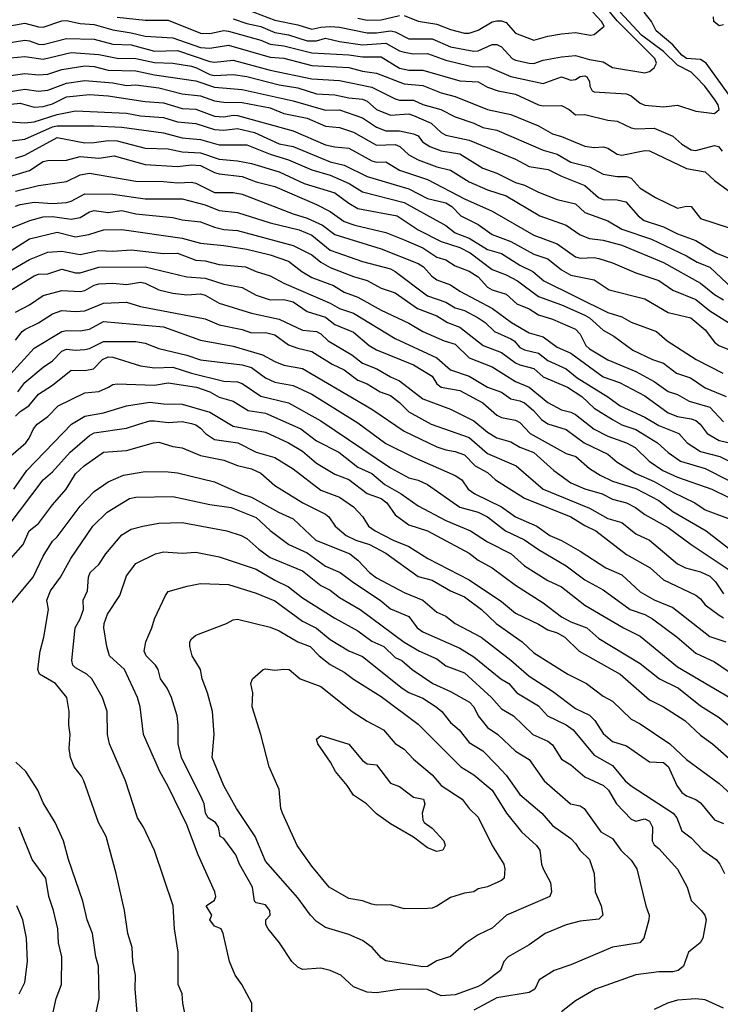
# Model space of a CAD drawing. Header units: metres. Extents: x -46681 to -43747, y -240911 to -237677.
# Tile 873 of 1056: x -44396 to -44320, y -238826 to -238720. Entities that reach past the tile are written whole.
import ezdxf

# ---------------------------------------------------------------- set-up
doc = ezdxf.new("R2010")
doc.units = ezdxf.units.M
doc.layers.add('CONTOUR_INDEX', color=1, linetype='Continuous')
doc.layers.add('CONTOUR_INTER', color=3, linetype='Continuous')

msp = doc.modelspace()

# ---------------------------------------------------------------- linework, layer by layer
at = {"layer": 'CONTOUR_INDEX'}
for points, elevation in [([(-44318.6, -238728.52), (-44321.5, -238724.52), (-44322.1, -238724.14), (-44323.6, -238724.04), (-44324.1, -238723.68), (-44325.1, -238722.55), (-44326.89, -238721.02), (-44327.38, -238720.02), (-44328.18, -238719.02)], 105), ([(-44385.1, -238719.58), (-44382.1, -238719.9), (-44379.6, -238719.88), (-44376.1, -238721.3), (-44375.1, -238721.31), (-44373.6, -238721.01), (-44373.1, -238721.07), (-44369.6, -238722.04), (-44368.6, -238722.48), (-44367.1, -238722.66), (-44364.1, -238723.42), (-44360.1, -238723.62), (-44358.6, -238723.84), (-44356.6, -238723.86), (-44354.6, -238725.07), (-44353.6, -238725.29), (-44352.1, -238725.29), (-44348.1, -238726.42), (-44346.1, -238726.56), (-44345.1, -238727.12), (-44343.96, -238727.52), (-44342.1, -238727.87), (-44339.6, -238729.02), (-44339.1, -238729.14), (-44337.1, -238729.11), (-44336.29, -238729.52), (-44335.6, -238730.12), (-44334.6, -238730.08), (-44332.1, -238730.69), (-44331.1, -238730.79), (-44329.6, -238731.51), (-44329.1, -238731.63), (-44327.1, -238731.56), (-44325.1, -238732.42), (-44324.1, -238733.28), (-44323.1, -238733.88), (-44322.6, -238733.96), (-44320.6, -238733.43), (-44320.17, -238733.52), (-44319.76, -238734.02)], 105), ([(-44397.1, -238727.67), (-44395.1, -238727.33), (-44393.6, -238727.55), (-44392.6, -238727.46), (-44390.6, -238726.69), (-44388.6, -238726.4), (-44385.6, -238726.67), (-44384.1, -238726.93), (-44383.1, -238726.87), (-44380.6, -238727.18), (-44378.1, -238727.84), (-44376.1, -238728.05), (-44374.6, -238728.58), (-44373.6, -238728.75), (-44371.6, -238728.78), (-44368.6, -238729.36), (-44367.1, -238729.98), (-44364.6, -238730.46), (-44362.6, -238731.35), (-44361.1, -238731.48), (-44359.6, -238731.98), (-44357.1, -238733.38), (-44355.1, -238733.3), (-44354.59, -238733.52), (-44353.6, -238734.42), (-44352.6, -238734.98), (-44350.6, -238735.72), (-44349.1, -238736.1), (-44347.1, -238737.35), (-44345.1, -238738.2), (-44343.1, -238738.86), (-44339.46, -238741.02), (-44336.62, -238742.02), (-44335.1, -238743.08), (-44334.1, -238743.45), (-44332.6, -238743.63), (-44330.6, -238744.17), (-44326.1, -238746.05), (-44322.1, -238748.27), (-44320.6, -238749.51), (-44319.6, -238750.07)], 110), ([(-44397.1, -238736.89), (-44394.6, -238736.12), (-44393.1, -238735.15), (-44392.6, -238735.04), (-44390.6, -238735.02), (-44389.1, -238734.62), (-44387.1, -238734.78), (-44385.45, -238734.52), (-44382.1, -238735.48), (-44378.6, -238735.7), (-44377.1, -238735.5), (-44376.1, -238735.57), (-44374.6, -238736.33), (-44374.1, -238736.47), (-44371.6, -238736.75), (-44370.1, -238737.33), (-44368.1, -238737.85), (-44363.6, -238739.8), (-44362.1, -238740.54), (-44360.6, -238741.62), (-44359.44, -238742.02), (-44356.1, -238742.8), (-44354.1, -238743.62), (-44352.1, -238744.47), (-44350.6, -238745.48), (-44349.6, -238745.76), (-44348.6, -238746.41), (-44347.1, -238746.99), (-44346.1, -238747.6), (-44345.1, -238748.7), (-44344.6, -238749.02), (-44343.1, -238749.46), (-44341.93, -238750.52), (-44340.6, -238751.05), (-44339.6, -238751.72), (-44338.1, -238752.19), (-44335.6, -238753.26), (-44335.1, -238753.78), (-44334.47, -238755.02), (-44334.1, -238755.37), (-44332.1, -238756.56), (-44329.1, -238757.84), (-44327.1, -238758.89), (-44325.6, -238759.97), (-44324.6, -238760.32), (-44323.34, -238761.02), (-44321.1, -238761.67), (-44319.6, -238763.25)], 115), ([(-44397.6, -238747.48), (-44394.6, -238745.73), (-44392.6, -238744.95), (-44391.1, -238744.82), (-44389.1, -238745.18), (-44387.1, -238744.76), (-44385.6, -238744.82), (-44383.6, -238744.68), (-44380.1, -238745.07), (-44378.6, -238745.06), (-44376.6, -238745.79), (-44375.6, -238745.86), (-44374.1, -238746.26), (-44371.27, -238746.52), (-44370.1, -238747.03), (-44368.6, -238747.48), (-44367.1, -238748.28), (-44362.1, -238750.45), (-44361.1, -238751.01), (-44359.6, -238751.52), (-44355.1, -238754.25), (-44350.6, -238756.34), (-44349.1, -238757.66), (-44347.1, -238758.34), (-44345.1, -238759.51), (-44343.6, -238760.07), (-44342.6, -238760.76), (-44341.6, -238760.98), (-44341.1, -238761.21), (-44340.13, -238762.02), (-44339.28, -238763.02), (-44338.6, -238763.49), (-44336.6, -238764.07), (-44334.65, -238765.52), (-44332.1, -238766.74), (-44331.1, -238767.61), (-44329.1, -238768.83), (-44327.1, -238769.69), (-44325.1, -238770.87), (-44322.72, -238772.02), (-44321.6, -238772.77), (-44318.6, -238773.89)], 120), ([(-44395.83, -238760.02), (-44395.08, -238759.02), (-44393.1, -238757.35), (-44392.1, -238756.67), (-44391.1, -238755.63), (-44390.6, -238755.42), (-44389.6, -238755.52), (-44388.6, -238755.46), (-44388.1, -238755.35), (-44386.6, -238754.59), (-44383.1, -238754.59), (-44382.1, -238754.77), (-44380.6, -238755.33), (-44377.6, -238756.05), (-44376.1, -238756.55), (-44371.6, -238757.1), (-44370.6, -238757.4), (-44369.1, -238758.49), (-44368.1, -238758.98), (-44366.1, -238759.35), (-44364.1, -238760.28), (-44359.1, -238763.38), (-44356.1, -238765.61), (-44353.1, -238767.09), (-44348.6, -238769.06), (-44347.89, -238769.52), (-44347.21, -238770.52), (-44346.49, -238771.02), (-44343.6, -238772.42), (-44342.1, -238773.53), (-44339.78, -238774.52), (-44338.36, -238775.52), (-44337.1, -238776.08), (-44335.1, -238777.23), (-44332.33, -238779.02), (-44330.6, -238779.78), (-44328.6, -238781.6), (-44327.1, -238782.48), (-44325.1, -238783.31), (-44321.1, -238786.44), (-44319.35, -238787.02)], 125), ([(-44396.6, -238778.03), (-44395.27, -238776.52), (-44394.63, -238775.02), (-44393.6, -238774.24), (-44392.1, -238772.21), (-44390.64, -238770.52), (-44389.6, -238768.87), (-44388.67, -238768.02), (-44386.6, -238766.55), (-44384.1, -238766.35), (-44381.19, -238765.52)], 130), ([(-44381.19, -238765.52), (-44380.6, -238765.47), (-44379.1, -238765.94), (-44378.1, -238766.05), (-44376.1, -238766.91), (-44373.6, -238767.38), (-44372.1, -238767.97), (-44370.6, -238768.34), (-44369.6, -238768.8), (-44368.1, -238770.12), (-44365.06, -238772.02), (-44362.6, -238773.24), (-44362.26, -238773.52), (-44361.57, -238774.52), (-44360.37, -238775.52), (-44359.34, -238776.02), (-44357.85, -238776.52), (-44356.1, -238777.43), (-44352.6, -238779.97), (-44351.1, -238780.37), (-44349.1, -238781.51), (-44347.6, -238782.14), (-44345.75, -238783.52), (-44344.17, -238785.02), (-44341.37, -238787.02), (-44340.1, -238788.21), (-44336.44, -238790.52), (-44334.4, -238791.52), (-44332.6, -238792.88), (-44331.6, -238793.42), (-44329.6, -238795.38), (-44328.6, -238795.87), (-44325.4, -238798.02), (-44323.6, -238799.71), (-44320.1, -238802.32), (-44317.1, -238805.06)], 130), ([(-44377.57, -238781.02), (-44376.1, -238780.72), (-44373.1, -238780.83), (-44370.1, -238781.75), (-44368.1, -238782.59), (-44365.1, -238784.8), (-44363.6, -238785.55), (-44362.1, -238786.75), (-44360.1, -238787.98), (-44358.6, -238788.6), (-44354.32, -238792.02), (-44353.6, -238792.48), (-44352.1, -238793.11), (-44350.66, -238794.02), (-44350.04, -238794.52), (-44349.1, -238795.73), (-44348.16, -238796.52), (-44347.1, -238797.88), (-44345.6, -238798.78), (-44344.1, -238800.32), (-44343.1, -238801.42), (-44341.6, -238803.49), (-44339.24, -238805.52), (-44338.1, -238806.86), (-44336.1, -238808.25), (-44335.6, -238808.78), (-44335.14, -238809.52), (-44334.08, -238810.52), (-44333.58, -238812.02), (-44333.47, -238814.02), (-44332.83, -238815.52), (-44332.65, -238816.52), (-44333.1, -238816.97), (-44335.1, -238817.18), (-44336.6, -238817.56), (-44338.89, -238818.52), (-44340.6, -238819.74), (-44342.86, -238821.02), (-44343.34, -238821.52), (-44343.7, -238822.52), (-44345.6, -238823.96), (-44346.1, -238824.24), (-44348.6, -238825.12), (-44350.1, -238825.24), (-44351.6, -238824.57), (-44352.1, -238824.51), (-44354.6, -238824.56), (-44357.1, -238824.9), (-44358.1, -238824.85), (-44359.6, -238824.27), (-44360.95, -238823.02), (-44362.1, -238822.49), (-44363.1, -238822.27), (-44365.1, -238822.4), (-44365.6, -238822.13), (-44366.23, -238821.52), (-44367.59, -238819.52), (-44368.79, -238818.02), (-44369.06, -238817.52), (-44369.04, -238817.02), (-44368.57, -238816.52), (-44368.63, -238816.02), (-44369.1, -238815.41), (-44370.1, -238815.19), (-44370.27, -238815.02), (-44370.49, -238813.52), (-44371.89, -238811.02), (-44372.3, -238810.02), (-44373.6, -238808.24), (-44373.99, -238808.02), (-44374.18, -238807.02), (-44374.48, -238806.52), (-44375.3, -238806.02), (-44375.57, -238805.52), (-44375.72, -238804.52), (-44375.93, -238804.02), (-44378.17, -238799.52), (-44378.52, -238798.02), (-44378.51, -238796.02), (-44378.64, -238795.02), (-44379.24, -238793.02), (-44379.72, -238792.02), (-44380.42, -238791.02), (-44380.69, -238790.02), (-44380.99, -238789.52), (-44382, -238788.52), (-44382.2, -238788.02), (-44382.02, -238787.02), (-44381.38, -238785.52), (-44381.1, -238784.52), (-44379.91, -238782.02), (-44379.6, -238781.59), (-44377.57, -238781.02)], 135), ([(-44396.22, -238832.02), (-44392.57, -238828.02), (-44392.02, -238827.02), (-44391.69, -238825.52), (-44391.13, -238824.02), (-44391.08, -238821.02), (-44391.47, -238819.52), (-44391.52, -238818.02), (-44391.99, -238816.02), (-44392.49, -238814.52), (-44392.81, -238812.52), (-44394.31, -238810.52), (-44395.69, -238807.02)], 130)]:
    msp.add_lwpolyline(points, dxfattribs=dict(at, elevation=elevation))
at = {"layer": 'CONTOUR_INTER'}
for points, elevation in [([(-44372.6, -238719.74), (-44371.1, -238720.25), (-44369.6, -238720.57), (-44368.1, -238721.23), (-44366.6, -238721.48), (-44364.6, -238722.13), (-44363.6, -238722.12), (-44362.6, -238721.82), (-44361.1, -238722.19), (-44358.6, -238722.56), (-44356.1, -238722.37), (-44354.6, -238723.19), (-44354.1, -238723.33), (-44353.1, -238723.52), (-44351.6, -238723.47), (-44349.6, -238724.19), (-44347.1, -238724.82), (-44346.6, -238724.92), (-44345.1, -238724.9), (-44342.6, -238725.96), (-44339.1, -238726.71), (-44337.1, -238726.02), (-44336.1, -238726.37), (-44335.6, -238726.3), (-44335.1, -238725.98), (-44334.6, -238725.89), (-44334.38, -238726.02), (-44334.1, -238726.5), (-44334.05, -238727.02), (-44333.8, -238727.52), (-44333.6, -238727.63), (-44330.1, -238727.84), (-44329.6, -238728.06), (-44328.6, -238728.86), (-44328.1, -238729.05), (-44326.1, -238729.24), (-44324.6, -238729.07), (-44322.6, -238729.73), (-44320.6, -238729.98), (-44320.08, -238729.52), (-44320.2, -238729.02), (-44320.52, -238728.52), (-44321.63, -238727.02), (-44322.6, -238726), (-44323.1, -238725.5), (-44324.6, -238724.73), (-44326.1, -238723.27), (-44328.49, -238721.52), (-44330.77, -238719.02)], 104), ([(-44371.1, -238718.74), (-44368.1, -238719.9), (-44365.6, -238720.38), (-44364.1, -238720.86), (-44363.1, -238720.63), (-44362.1, -238720.58), (-44361.1, -238720.65), (-44358.1, -238721.25), (-44357.1, -238721.25), (-44355.6, -238721.04), (-44355.1, -238721.16), (-44353.6, -238721.91), (-44351.1, -238721.91), (-44349.1, -238722.75), (-44346.6, -238723.24), (-44346.1, -238723.21), (-44344.6, -238722.51), (-44344.1, -238722.52), (-44343.6, -238722.77), (-44342.44, -238724.02), (-44342.1, -238724.21), (-44340.6, -238724.53), (-44340.1, -238724.55), (-44339.1, -238724.21), (-44337.1, -238723.83), (-44335.6, -238723.71), (-44334.1, -238724.14), (-44332.6, -238724.39), (-44331.6, -238724.99), (-44328.1, -238725.59), (-44327.6, -238725.43), (-44327.1, -238725.04), (-44326.84, -238724.52), (-44327.03, -238724.02), (-44331.1, -238719.95), (-44332.29, -238718.52)], 103), ([(-44354.1, -238719.4), (-44352.6, -238719.98), (-44350.6, -238720.32), (-44349.1, -238720.89), (-44347.6, -238721.29), (-44347.1, -238721.28), (-44346.1, -238720.95), (-44344.6, -238720.07), (-44344.1, -238719.95), (-44343.6, -238719.95), (-44343.1, -238720.13), (-44342.1, -238721.3), (-44340.1, -238722.04), (-44338.6, -238721.61), (-44337.1, -238721.35), (-44335.6, -238721.23), (-44333.97, -238721.52), (-44333.6, -238721.42), (-44332.52, -238720.52), (-44332.78, -238720.02), (-44333.72, -238719.02)], 102), ([(-44397.1, -238720.58), (-44395.1, -238720.21), (-44393.6, -238720.62), (-44393.1, -238720.64), (-44391.1, -238719.96), (-44390.6, -238719.92), (-44389.1, -238720.24), (-44387.6, -238720.37), (-44385.6, -238720.94), (-44383.6, -238721.24), (-44382.1, -238721.63), (-44379.1, -238721.81), (-44376.1, -238722.83), (-44375.1, -238722.92), (-44373.1, -238722.59), (-44368.6, -238723.87), (-44367.1, -238724), (-44364.1, -238724.79), (-44360.1, -238725), (-44358.6, -238725.41), (-44357.1, -238725.62), (-44354.1, -238726.77), (-44352.1, -238726.95), (-44350.1, -238727.72), (-44348.6, -238728.13), (-44345.1, -238729.54), (-44342.6, -238730.06), (-44339.6, -238731.31), (-44338.1, -238732.16), (-44337.1, -238732.45), (-44334.6, -238733.49), (-44333.6, -238733.65), (-44332.6, -238733.58), (-44332.1, -238733.69), (-44331.1, -238734.35), (-44330.6, -238734.46), (-44328.1, -238733.97), (-44327.6, -238733.99), (-44323.6, -238735.89), (-44321.6, -238736.26), (-44320.6, -238737.2), (-44319.1, -238738.29)], 106), ([(-44359.1, -238719.66), (-44358.1, -238719.89), (-44356.6, -238719.84), (-44354.6, -238719.4)], 102), ([(-44319.6, -238720.4), (-44320.1, -238720.48), (-44320.66, -238720.02), (-44320.7, -238719.52)], 106), ([(-44397.1, -238722.36), (-44395.1, -238722.06), (-44394.6, -238722.1), (-44393.6, -238722.49), (-44393.1, -238722.51), (-44390.6, -238721.88), (-44387.6, -238721.93), (-44385.6, -238722.48), (-44383.6, -238722.56), (-44381.1, -238723.22), (-44378.6, -238723.16), (-44375.1, -238724.35), (-44374.6, -238724.42), (-44372.6, -238724.22), (-44368.6, -238725.3), (-44364.1, -238726.21), (-44361.1, -238726.41), (-44357.6, -238727.11), (-44355.1, -238728.38), (-44354.6, -238728.52), (-44353.1, -238728.54), (-44352.1, -238729), (-44350.16, -238729.52), (-44348.6, -238730.34), (-44346.6, -238731.02), (-44345.6, -238731.49), (-44344.1, -238731.76), (-44339.1, -238733.92), (-44337.6, -238734.36), (-44336.1, -238735.21), (-44334.1, -238735.73), (-44332.6, -238736.52), (-44331.1, -238736.76), (-44330.1, -238736.78), (-44329.6, -238736.95), (-44328.6, -238738.01), (-44326.96, -238739.02), (-44324.6, -238740.18), (-44323.6, -238739.97), (-44323.1, -238740.02), (-44322.1, -238741.32), (-44319.1, -238742.29)], 107), ([(-44396.6, -238723.96), (-44395.1, -238723.8), (-44393.1, -238724.1), (-44390.1, -238723.36), (-44387.1, -238723.58), (-44385.1, -238724), (-44383.1, -238724.02), (-44381.1, -238724.47), (-44379.1, -238724.54), (-44377.1, -238724.87), (-44376.56, -238725.02), (-44375.1, -238725.77), (-44374.6, -238725.86), (-44372.6, -238725.77), (-44371.1, -238725.96), (-44367.6, -238726.88), (-44365.6, -238727.19), (-44363.6, -238727.85), (-44361.6, -238727.95), (-44360.1, -238728.27), (-44358.6, -238728.4), (-44358.1, -238728.64), (-44357.1, -238729.53), (-44355.6, -238730.15), (-44353.6, -238729.99), (-44353.1, -238730.17), (-44351.19, -238731.02), (-44350.13, -238732.02), (-44349.6, -238732.29), (-44347.1, -238732.83), (-44342.1, -238734.89), (-44340.6, -238735.67), (-44338.55, -238736.02), (-44337.1, -238736.74), (-44334.6, -238737.73), (-44333.11, -238739.02), (-44332.6, -238739.24), (-44331.1, -238739.29), (-44330.17, -238739.52), (-44328.82, -238741.02), (-44328.17, -238741.52), (-44326.1, -238742.2), (-44324.6, -238742.96), (-44322.6, -238743.67), (-44320.44, -238745.02), (-44319.1, -238745.55)], 108), ([(-44397.1, -238725.95), (-44395.1, -238725.66), (-44393.6, -238725.78), (-44392.6, -238725.7), (-44391.1, -238725.2), (-44388.6, -238724.81), (-44387.6, -238724.89), (-44386.1, -238725.27), (-44383.1, -238725.35), (-44381.1, -238725.79), (-44376.6, -238726.42), (-44374.6, -238727.12), (-44371.6, -238727.38), (-44366.1, -238728.61), (-44362.6, -238729.62), (-44361.1, -238729.57), (-44358.6, -238730.43), (-44357.1, -238731.44), (-44356.1, -238731.84), (-44354.6, -238731.82), (-44353.1, -238732.17), (-44352.6, -238732.38), (-44352.13, -238733.02), (-44351.35, -238733.52), (-44350.1, -238734.01), (-44348.1, -238734.31), (-44345.6, -238735.85), (-44344.1, -238736.39), (-44342.1, -238737.4), (-44341.1, -238737.69), (-44339.6, -238738.47), (-44337.6, -238739.25), (-44335.6, -238739.71), (-44334.6, -238740.64), (-44332.1, -238741.56), (-44330.6, -238742.46), (-44327.38, -238743.52), (-44323.6, -238745.33), (-44322.45, -238746.02), (-44321.1, -238746.54), (-44318.6, -238748.9)], 109), ([(-44396.6, -238728.96), (-44395.6, -238728.85), (-44394.1, -238729.27), (-44393.1, -238729.22), (-44392.1, -238728.92), (-44390.6, -238728.15), (-44388.1, -238727.9), (-44386.1, -238728.06), (-44382.1, -238728.68), (-44380.1, -238728.82), (-44378.1, -238729.44), (-44376.6, -238729.51), (-44374.6, -238730.25), (-44373.6, -238730.31), (-44372.6, -238730.14), (-44372.1, -238730.18), (-44366.1, -238731.84), (-44362.6, -238733.36), (-44361.6, -238733.58), (-44360.1, -238733.7), (-44357.6, -238735.09), (-44357.1, -238735.21), (-44356.1, -238735.2), (-44354.6, -238736.07), (-44351.6, -238737.1), (-44347.6, -238739.18), (-44344.6, -238740.51), (-44340.1, -238743.11), (-44337.6, -238744.02), (-44335.6, -238745.44), (-44335.1, -238745.57), (-44333.6, -238745.53), (-44333.1, -238745.63), (-44331.6, -238746.08), (-44329.1, -238747.17), (-44326.6, -238748.01), (-44325.1, -238749.03), (-44322.6, -238750.04), (-44321.1, -238751.28), (-44318.27, -238753.02)], 111), ([(-44396.6, -238730.85), (-44395.1, -238730.96), (-44394.1, -238730.88), (-44391.6, -238730.07), (-44389.6, -238729.67), (-44384.1, -238729.92), (-44382.6, -238730.22), (-44380.1, -238730.41), (-44378.6, -238730.88), (-44376.6, -238731.06), (-44374.6, -238731.7), (-44373.6, -238731.77), (-44372.1, -238731.58), (-44370.27, -238732.02), (-44367.6, -238733.25), (-44366.1, -238733.51), (-44362.1, -238735.19), (-44360.6, -238735.55), (-44358.1, -238736.78), (-44353.6, -238738.1), (-44351.6, -238739.14), (-44349.6, -238739.62), (-44348.97, -238740.02), (-44348, -238741.02), (-44346.1, -238741.94), (-44344.6, -238743.02), (-44342.6, -238743.78), (-44340.1, -238745.15), (-44338.6, -238745.64), (-44337.1, -238746.85), (-44336.1, -238747.42), (-44333.6, -238747.91), (-44331.97, -238749.02), (-44328.1, -238749.99), (-44325.6, -238751.47), (-44323.14, -238752.02), (-44321.6, -238753.31), (-44320.6, -238754.64), (-44320.11, -238755.02), (-44318.6, -238755.61)], 112), ([(-44397.1, -238732.99), (-44395.1, -238732.74), (-44392.1, -238731.41), (-44391.6, -238731.31), (-44387.6, -238731.28), (-44384.6, -238731.45), (-44380.1, -238732.05), (-44378.1, -238732.6), (-44376.1, -238732.76), (-44374.1, -238733.34), (-44371.1, -238733.36), (-44368.6, -238734.35), (-44366.6, -238734.96), (-44364.1, -238736.05), (-44362.1, -238736.61), (-44360.07, -238737.52), (-44358.6, -238738.44), (-44354.1, -238739.58), (-44349.6, -238742.05), (-44348.6, -238742.84), (-44347.1, -238743.44), (-44345.1, -238744.66), (-44343.6, -238745.07), (-44341.6, -238746.35), (-44340.22, -238747.02), (-44339.02, -238748.02), (-44332.1, -238751.46), (-44330.6, -238751.92), (-44329.6, -238752.49), (-44326.85, -238753.52), (-44325.7, -238754.52), (-44322.57, -238756.52), (-44319.67, -238758.02)], 113), ([(-44396.1, -238734.78), (-44395.1, -238734.47), (-44391.6, -238732.54), (-44388.6, -238733.12), (-44387.6, -238733.11), (-44386.1, -238732.89), (-44385.1, -238732.93), (-44382.1, -238733.72), (-44379.6, -238733.77), (-44378.1, -238734.09), (-44376.1, -238734.21), (-44374.1, -238734.91), (-44372.1, -238735.06), (-44370.6, -238735.37), (-44367.6, -238736.25), (-44364.91, -238737.52), (-44361.6, -238738.54), (-44360.1, -238739.65), (-44359.1, -238740.22), (-44354.86, -238741.02), (-44352.6, -238742.54), (-44350.1, -238743.77), (-44348.1, -238744.45), (-44346.98, -238745.02), (-44344.6, -238746.81), (-44343.1, -238747.38), (-44341.86, -238748.02), (-44339.6, -238749.73), (-44337.1, -238750.61), (-44334.6, -238751.73), (-44334.09, -238752.02), (-44332.6, -238753.36), (-44331.46, -238754.02), (-44329.4, -238755.52), (-44327.27, -238756.52), (-44326.1, -238756.92), (-44324.71, -238758.02), (-44323.17, -238758.52), (-44321.6, -238759.6), (-44319.32, -238760.52)], 114), ([(-44396.1, -238738.35), (-44393.6, -238737.75), (-44390.6, -238737.32), (-44389.1, -238736.57), (-44388.1, -238736.42), (-44383.1, -238737.26), (-44380.1, -238737.3), (-44378.6, -238737.45), (-44377.1, -238737.38), (-44376.6, -238737.48), (-44374.6, -238738.51), (-44372.6, -238738.5), (-44371.6, -238738.67), (-44366.1, -238740.81), (-44364.6, -238741.27), (-44362.94, -238742.02), (-44361.6, -238743.04), (-44356.6, -238744.58), (-44352.6, -238746.17), (-44352.04, -238746.52), (-44351.14, -238747.52), (-44350.6, -238747.93), (-44349.1, -238748.47), (-44348.1, -238749.16), (-44344.58, -238751.02), (-44342.53, -238752.52), (-44340.6, -238753.66), (-44339.1, -238754.09), (-44337.6, -238755.18), (-44336.1, -238755.84), (-44332.6, -238758.41), (-44330.85, -238759.02), (-44328.1, -238760.46), (-44325.6, -238762.3), (-44324.6, -238762.7), (-44323.1, -238762.92), (-44322.6, -238763.12), (-44322.12, -238763.52), (-44321.37, -238764.52), (-44320.1, -238765.27), (-44318.1, -238765.7)], 116), ([(-44396.1, -238739.97), (-44395.6, -238739.78), (-44394.1, -238739.54), (-44392.1, -238739.7), (-44390.6, -238739.56), (-44390.1, -238739.43), (-44388.6, -238738.64), (-44385.6, -238738.67), (-44382.1, -238739.18), (-44378.1, -238739.18), (-44375.6, -238739.82), (-44374.1, -238740.45), (-44372.1, -238740.64), (-44368.6, -238741.78), (-44365.46, -238742.52), (-44364.1, -238743.1), (-44362.1, -238744.72), (-44358.6, -238745.94), (-44355.6, -238746.75), (-44355.1, -238747.01), (-44351.6, -238749.66), (-44349.6, -238750.35), (-44348.6, -238750.95), (-44347.6, -238751.25), (-44346.1, -238752.02), (-44345.36, -238752.52), (-44344.36, -238753.52), (-44342.6, -238754.28), (-44342.22, -238754.52), (-44341.6, -238755.22), (-44341.1, -238755.49), (-44339.6, -238755.83), (-44338.6, -238756.62), (-44336.62, -238757.52), (-44335.42, -238758.52), (-44332.1, -238760.56), (-44330.77, -238761.52), (-44328.1, -238762.76), (-44326.6, -238763.67), (-44324.43, -238764.52), (-44323.53, -238765.52), (-44322.1, -238766.46), (-44320.01, -238767.02), (-44317.02, -238768.52)], 117), ([(-44396.6, -238742.34), (-44394.56, -238741.52), (-44393.1, -238741.14), (-44392.1, -238741.07), (-44390.1, -238741.37), (-44389.1, -238741.21), (-44388.1, -238740.57), (-44387.6, -238740.45), (-44386.1, -238740.64), (-44384.6, -238740.44), (-44383.1, -238740.8), (-44379.1, -238741.21), (-44378.1, -238741.45), (-44376.1, -238741.68), (-44374.6, -238742.25), (-44373.6, -238742.48), (-44372.1, -238742.59), (-44366.1, -238744.23), (-44364.1, -238745.24), (-44363.11, -238746.02), (-44362.1, -238746.59), (-44359.6, -238747.57), (-44358.1, -238747.99), (-44356.6, -238748.83), (-44355.1, -238749.34), (-44352.66, -238751.02), (-44350.6, -238751.8), (-44349.43, -238752.52), (-44348.1, -238753.02), (-44345.57, -238755.02), (-44343.6, -238755.77), (-44342.1, -238756.89), (-44341.6, -238757.12), (-44340.1, -238757.49), (-44339.1, -238758.4), (-44336.47, -238759.52), (-44334.92, -238760.52), (-44333.6, -238761.77), (-44331.62, -238763.02), (-44330.6, -238763.57), (-44329.1, -238764.08), (-44326.75, -238765.52), (-44325.6, -238766.58), (-44324.27, -238767.52), (-44321.6, -238768.31), (-44319.1, -238769.54)], 118), ([(-44398.59, -238746.02), (-44394.6, -238743.5), (-44391.6, -238742.77), (-44389.6, -238743.29), (-44388.16, -238743.02), (-44386.6, -238742.51), (-44384.6, -238742.5), (-44378.1, -238743.41), (-44376.1, -238743.96), (-44373.6, -238744.2), (-44371.1, -238744.61), (-44368.6, -238745.21), (-44366.6, -238745.9), (-44365.17, -238747.02), (-44364.1, -238747.68), (-44361.75, -238748.52), (-44360.6, -238749.25), (-44359.1, -238749.79), (-44356.6, -238751.21), (-44353.6, -238752.59), (-44352.1, -238753.52), (-44349.8, -238754.52), (-44348.6, -238754.87), (-44347.1, -238756.36), (-44344.6, -238757.31), (-44342.1, -238758.91), (-44340.6, -238759.5), (-44338.6, -238761.16), (-44337.1, -238761.97), (-44336.1, -238762.21), (-44335.6, -238762.47), (-44333.6, -238764.06), (-44332.1, -238764.81), (-44330.1, -238765.53), (-44329.14, -238766.02), (-44327.66, -238767.52), (-44326.16, -238768.52), (-44324.6, -238769.24), (-44320.87, -238770.52), (-44319.1, -238771.38)], 119), ([(-44396.6, -238749.05), (-44394.1, -238747.48), (-44393.6, -238747.33), (-44392.6, -238747.29), (-44391.1, -238746.76), (-44389.6, -238747.17), (-44389.1, -238747.16), (-44387.1, -238746.55), (-44382.1, -238746.51), (-44377.6, -238747.61), (-44375.6, -238747.76), (-44373.6, -238748.41), (-44371.6, -238748.77), (-44370.1, -238749.57), (-44368.6, -238750.08), (-44367.1, -238750.05), (-44366.1, -238750.29), (-44364.6, -238751.36), (-44362.6, -238751.97), (-44361.6, -238752.74), (-44359.6, -238753.58), (-44357.88, -238755.02), (-44357.1, -238755.49), (-44353.1, -238757.1), (-44351.1, -238758.34), (-44350.6, -238759.16), (-44350.1, -238759.51), (-44348.1, -238759.89), (-44345.6, -238761.22), (-44344.1, -238762.54), (-44343.6, -238762.8), (-44342.1, -238763.09), (-44341.6, -238763.34), (-44340.49, -238764.52), (-44336.6, -238766.67), (-44335.55, -238767.02), (-44334.1, -238768.31), (-44332.93, -238769.02), (-44331.6, -238769.66), (-44329.1, -238770.45), (-44326.6, -238771.75), (-44325.1, -238772.95), (-44321.48, -238775.02), (-44318.3, -238777.52)], 121), ([(-44396.1, -238751.41), (-44394.6, -238750.63), (-44393.1, -238749.63), (-44391.1, -238749.07), (-44389.1, -238749.17), (-44388.6, -238749.07), (-44387.6, -238748.49), (-44387.1, -238748.36), (-44385.6, -238748.29), (-44384.1, -238748.43), (-44382.6, -238748.19), (-44382.1, -238748.28), (-44380.61, -238749.02), (-44379.1, -238749.38), (-44377.6, -238749.55), (-44376.1, -238749.42), (-44375.6, -238749.57), (-44374.1, -238750.44), (-44370.6, -238751.53), (-44367.6, -238752.19), (-44365.1, -238753.35), (-44363.6, -238753.49), (-44363.1, -238753.76), (-44362.31, -238754.52), (-44359.75, -238756.02), (-44358.6, -238756.93), (-44357.06, -238757.52), (-44355.6, -238758.4), (-44354.6, -238758.84), (-44352.1, -238760.77), (-44349.1, -238761.9), (-44346.6, -238763.14), (-44345.1, -238764.37), (-44344.1, -238764.98), (-44342.6, -238765.41), (-44341.6, -238765.98), (-44340.1, -238766.56), (-44337.96, -238768.52), (-44336.1, -238769.83), (-44334.6, -238770.48), (-44332.74, -238771.02), (-44331.6, -238771.62), (-44330.1, -238772), (-44329.11, -238772.52), (-44328.1, -238773.27), (-44325.6, -238774.67), (-44323.11, -238776.52), (-44318.57, -238779.52)], 122), ([(-44396.1, -238754.45), (-44395.37, -238753.52), (-44395.1, -238753.28), (-44393.6, -238752.58), (-44392.1, -238751.58), (-44391.1, -238751.25), (-44389.6, -238751.36), (-44388.6, -238751.28), (-44386.6, -238750.44), (-44384.1, -238750.33), (-44382.6, -238750.79), (-44375.6, -238752.14), (-44374.1, -238752.77), (-44371.6, -238753.29), (-44370.6, -238753.66), (-44369.1, -238753.62), (-44368.1, -238753.85), (-44366.6, -238754.94), (-44365.6, -238755.32), (-44364.1, -238755.66), (-44361.89, -238757.02), (-44360.6, -238757.63), (-44359.1, -238758.75), (-44358.1, -238759.15), (-44356.69, -238760.02), (-44355.6, -238760.42), (-44354.6, -238761.17), (-44353.6, -238762.18), (-44351.2, -238763.52), (-44347.1, -238764.95), (-44345.1, -238766.68), (-44342.02, -238768.02), (-44339.08, -238770.52), (-44334.1, -238772.59), (-44332.1, -238773.68), (-44330.6, -238774.13), (-44329.1, -238775.34), (-44327.6, -238776.05), (-44324.6, -238778.58), (-44323.72, -238779.02), (-44322.1, -238779.45), (-44321.1, -238779.93), (-44320.48, -238780.52), (-44319.6, -238781.82)], 123), ([(-44396.99, -238758.52), (-44394.1, -238755.29), (-44391.1, -238753.51), (-44390.6, -238753.39), (-44389.1, -238753.43), (-44388.1, -238753.25), (-44386.6, -238752.41), (-44380.1, -238753.01), (-44376.1, -238754.43), (-44372.6, -238755.08), (-44369.41, -238756.02), (-44368.1, -238756.75), (-44367.1, -238757.15), (-44365.1, -238757.51), (-44357.6, -238761.88), (-44354.1, -238764.28), (-44350.6, -238765.95), (-44349.6, -238766.29), (-44348.6, -238766.45), (-44347.6, -238766.84), (-44346.45, -238768.02), (-44345.1, -238768.72), (-44344.24, -238769.52), (-44341.1, -238771.51), (-44336.1, -238773.5), (-44334.6, -238774.47), (-44333.4, -238775.02), (-44330.1, -238777.6), (-44327.54, -238779.02), (-44326.1, -238780.31), (-44322.6, -238781.98), (-44322.1, -238782.37), (-44321.59, -238783.02), (-44320.1, -238784.13), (-44319.6, -238784.43)], 124), ([(-44396.1, -238762.64), (-44395.6, -238762.13), (-44394.67, -238761.52), (-44393.6, -238760.27), (-44392.1, -238759.31), (-44390.1, -238757.69), (-44388.6, -238757.71), (-44387.67, -238757.52), (-44386.69, -238756.52), (-44386.1, -238756.25), (-44385.6, -238756.27), (-44382.6, -238757.2), (-44381.1, -238757.44), (-44379.1, -238757.37), (-44377.1, -238758), (-44373.6, -238758.85), (-44372.1, -238758.94), (-44371.6, -238759.12), (-44369.6, -238760.49), (-44366.6, -238761.22), (-44363.1, -238763.15), (-44355.6, -238768.21), (-44353.6, -238769.29), (-44352.6, -238769.56), (-44351.6, -238770.01), (-44348.1, -238772.47), (-44346.1, -238773.01), (-44345.1, -238773.51), (-44343.15, -238775.02), (-44341.1, -238776.01), (-44339.6, -238777.04), (-44336.6, -238778.81), (-44334.6, -238780.33), (-44332.6, -238781.39), (-44329.68, -238783.52), (-44328.1, -238784.06), (-44327.28, -238784.52), (-44324.62, -238786.52), (-44322.6, -238788.24), (-44320.6, -238789.18), (-44319.1, -238790.19)], 126), ([(-44396.6, -238766.93), (-44394.97, -238765.52), (-44394.61, -238765.02), (-44394.17, -238764.02), (-44393.75, -238763.52), (-44392.6, -238762.67), (-44391.49, -238761.52), (-44388.6, -238760.12), (-44387.1, -238759.99), (-44386.05, -238759.52)], 127), ([(-44386.05, -238759.52), (-44385.6, -238759.21), (-44385.1, -238759.16), (-44381.1, -238759.29), (-44379.6, -238759.05), (-44376.54, -238759.52), (-44375.12, -238760.02), (-44374.1, -238760.58), (-44372.6, -238761.01), (-44370.97, -238762.02), (-44369.1, -238762.33), (-44365.28, -238764.02), (-44363.6, -238765.31), (-44361.17, -238766.52), (-44359.1, -238768.14), (-44357.6, -238768.85), (-44356.21, -238770.02), (-44354.43, -238771.02), (-44352.6, -238772.33), (-44349.6, -238773.91), (-44346.94, -238775.02), (-44345.1, -238776.23), (-44342.57, -238777.52), (-44341.1, -238778.82), (-44338.6, -238780.39), (-44337.1, -238781.06), (-44334.6, -238783.05), (-44330.41, -238785.52), (-44328.6, -238786.39), (-44324.6, -238789.73), (-44317.6, -238793.82)], 127), ([(-44396.29, -238770.52), (-44394.88, -238768.52), (-44390.06, -238763.52), (-44388.6, -238762.63), (-44386.6, -238762.3), (-44384.11, -238761.52)], 128), ([(-44384.11, -238761.52), (-44381.6, -238761.12), (-44380.1, -238761.31), (-44378.1, -238761.36), (-44375.1, -238762.21), (-44372.6, -238763.71), (-44369.1, -238764.36), (-44366.6, -238765.53), (-44365.1, -238766.44), (-44363.6, -238767.73), (-44361.6, -238768.9), (-44360.1, -238769.47), (-44358.1, -238771.01), (-44356.59, -238771.52), (-44355.98, -238772.02), (-44355.1, -238773.3), (-44353.6, -238774.37), (-44351.6, -238775.04), (-44347.1, -238777.44), (-44346.1, -238778.19), (-44344.59, -238779.02), (-44342.1, -238780.89), (-44339.1, -238782.8), (-44337.1, -238784.31), (-44336.1, -238784.84), (-44334.38, -238785.52), (-44333.1, -238786.66), (-44328.6, -238789.36), (-44326.53, -238791.02), (-44324.47, -238792.02), (-44322.1, -238793.91), (-44320.1, -238795.18), (-44318.6, -238796.42)], 128), ([(-44396.88, -238774.52), (-44393.11, -238769.52), (-44392.1, -238768.64), (-44390.19, -238766.52), (-44388.1, -238764.73), (-44387.6, -238764.44), (-44384.1, -238763.94), (-44382.78, -238763.52)], 129), ([(-44382.78, -238763.52), (-44381.6, -238763.16), (-44381.1, -238763.14), (-44379.6, -238763.34), (-44378.1, -238763.21), (-44377.1, -238763.45), (-44376.6, -238763.6), (-44376.1, -238763.94), (-44375.58, -238764.52), (-44374.6, -238765.17), (-44372.09, -238765.52), (-44370.1, -238766.54), (-44368.1, -238767.11), (-44366.1, -238768.34), (-44363.1, -238770.62), (-44361.1, -238771.39), (-44359.6, -238772.43), (-44358.58, -238773.52), (-44357.95, -238774.52), (-44357.24, -238775.02), (-44355.3, -238776.02), (-44353.6, -238776.73), (-44351.54, -238778.02), (-44347.1, -238780.31), (-44343.6, -238782.67), (-44342.1, -238783.91), (-44339.6, -238785.1), (-44338.6, -238785.72), (-44337.6, -238786.06), (-44336.77, -238786.52), (-44335.21, -238788.02), (-44330.78, -238790.52), (-44327.6, -238793.29), (-44326.08, -238794.02), (-44323.79, -238795.52), (-44322.1, -238797.11), (-44320.8, -238798.02), (-44318.1, -238800.39)], 129), ([(-44397.09, -238783.52), (-44394.2, -238780.02), (-44393.1, -238777.75), (-44392.1, -238776.15), (-44391.6, -238775.69), (-44389.1, -238772.36), (-44387.6, -238770.77), (-44386.1, -238769.72), (-44384.42, -238769.02)], 131), ([(-44384.42, -238769.02), (-44382.1, -238768.61), (-44379.6, -238768.64), (-44378.6, -238768.77), (-44374.6, -238769.75), (-44371.71, -238771.02), (-44370.6, -238771.39), (-44367.68, -238773.02), (-44366.1, -238773.74), (-44363.64, -238776.02), (-44359.98, -238777.52), (-44359.1, -238778.18), (-44357.84, -238779.52), (-44357.1, -238780.12), (-44354.1, -238781.7), (-44352.1, -238782.53), (-44350.6, -238783.82), (-44349.6, -238784.26), (-44348.59, -238785.02), (-44345.78, -238786.52), (-44342.6, -238788.98), (-44340.6, -238790.74), (-44338.1, -238792.33), (-44335.6, -238794.21), (-44334.1, -238794.94), (-44333.51, -238795.52), (-44332.6, -238796.91), (-44331.6, -238797.79), (-44330.1, -238798.24), (-44327.6, -238799.96), (-44326.1, -238800.05), (-44325.55, -238800.52), (-44324.66, -238802.52), (-44324.1, -238803.27), (-44323.6, -238803.66), (-44322.6, -238804.03), (-44322.1, -238804.4), (-44320.6, -238806.23), (-44319.6, -238806.63)], 131), ([(-44383.8, -238771.52), (-44383.1, -238771.39), (-44379.1, -238771.31), (-44375.1, -238772.18), (-44372.8, -238772.52), (-44370.1, -238773.58), (-44368.6, -238775.01), (-44366.56, -238776.52), (-44364.6, -238777.42), (-44362.6, -238778.86), (-44361.02, -238779.52), (-44359.6, -238780.61), (-44356.7, -238782.52), (-44355.6, -238783.45), (-44353.6, -238784.29), (-44352.69, -238785.52), (-44352.1, -238785.95), (-44348.1, -238787.7), (-44346.6, -238788.62), (-44343.66, -238791.02), (-44342.81, -238791.52), (-44341.93, -238792.52), (-44339.6, -238793.91), (-44338.63, -238795.02), (-44336.6, -238795.99), (-44335.84, -238796.52), (-44333.6, -238799.25), (-44331.6, -238800.37), (-44330.23, -238802.02), (-44329.6, -238802.57), (-44325.04, -238805.52), (-44324.66, -238806.02), (-44324.1, -238807.44), (-44323.1, -238808.18), (-44321.83, -238809.52), (-44320.42, -238810.52), (-44320.01, -238811.02), (-44319.52, -238812.02)], 132), ([(-44382.91, -238827.52), (-44383.18, -238824.52), (-44383.15, -238823.02), (-44383.41, -238821.52), (-44383.5, -238820.02), (-44383.95, -238818.52), (-44384.32, -238816.02), (-44385.23, -238812.02), (-44386.3, -238808.02), (-44387.14, -238806.52), (-44388.73, -238802.02), (-44388.96, -238801.52), (-44389.76, -238800.52), (-44390.16, -238799.52), (-44390.29, -238798.52), (-44390.19, -238797.02), (-44390.32, -238796.02), (-44390.3, -238794.52), (-44390.56, -238793.02), (-44391.78, -238791.52), (-44393.5, -238790.52), (-44393.7, -238790.02), (-44393.45, -238788.02), (-44393.05, -238786.52), (-44392.53, -238783.52), (-44392.7, -238782.52), (-44392.32, -238781.52), (-44391.23, -238780.02), (-44390.13, -238778.02), (-44387.73, -238774.52), (-44386.18, -238773.02), (-44383.8, -238771.52)], 132), ([(-44377.23, -238830.02), (-44378.03, -238826.02), (-44378.1, -238825.02), (-44378.53, -238824.02), (-44378.54, -238820.52), (-44378.91, -238818.02), (-44379.06, -238815.52), (-44381.1, -238809.56), (-44382.27, -238807.02), (-44382.91, -238806.02), (-44384.23, -238802.02), (-44385.96, -238798.02), (-44386.17, -238797.02), (-44386.19, -238794.52), (-44386.7, -238793.02), (-44387.87, -238791.02), (-44388.38, -238790.52), (-44389.6, -238789.83), (-44389.92, -238789.52), (-44390.03, -238789.02), (-44389.65, -238785.52), (-44389.12, -238784.52), (-44388.77, -238783.52), (-44388.79, -238782.52), (-44388.33, -238781.52), (-44388.21, -238780.02), (-44388.04, -238779.52), (-44387.1, -238778.66), (-44386.35, -238777.52), (-44384.6, -238775.46), (-44383.6, -238774.84), (-44382.35, -238774.52)], 133), ([(-44382.35, -238774.52), (-44380.6, -238774.21), (-44378.1, -238774.14), (-44373.26, -238775.02), (-44371.71, -238775.52), (-44371.1, -238775.85), (-44369.81, -238777.02), (-44368.6, -238777.9), (-44365.1, -238779.33), (-44363.1, -238780.94), (-44362.1, -238781.43), (-44361.1, -238782.21), (-44358.87, -238783.52), (-44354.1, -238787.05), (-44352.45, -238788.02), (-44350.6, -238788.84), (-44349.6, -238789.59), (-44347.6, -238790.35), (-44344.68, -238793.02), (-44343.6, -238794.25), (-44342.31, -238795.02), (-44340.23, -238797.02), (-44338.6, -238797.75), (-44338.1, -238798.12), (-44337.1, -238799.67), (-44336.1, -238800.29), (-44334.6, -238801.59), (-44332.57, -238802.52), (-44332.05, -238803.02), (-44331.19, -238804.52), (-44329.6, -238806.15), (-44329.1, -238806.39), (-44328.1, -238806.14), (-44327.6, -238806.39), (-44327.28, -238807.02), (-44327.32, -238808.52), (-44327.1, -238808.93), (-44326.6, -238809.34), (-44324.6, -238811.57), (-44323.55, -238813.52), (-44323.1, -238814.94), (-44322.01, -238816.02), (-44321.64, -238816.52), (-44321.47, -238817.02), (-44321.83, -238819.02), (-44322.14, -238819.52), (-44323.38, -238820.52), (-44323.95, -238822.02), (-44324.53, -238822.52), (-44325.1, -238822.65), (-44326.6, -238822.64), (-44329.1, -238822.98), (-44333.44, -238824.52), (-44335.6, -238825.79), (-44337.1, -238826.98)], 133), ([(-44370.56, -238827.52), (-44370.57, -238826.02), (-44371.66, -238824.02), (-44372.38, -238823.02), (-44372.97, -238821.52), (-44373.67, -238818.52), (-44373.89, -238818.02), (-44374.6, -238817.72), (-44375.09, -238817.02), (-44374.89, -238816.52), (-44375.51, -238815.52), (-44374.6, -238814.91), (-44374.46, -238814.52), (-44374.56, -238814.02), (-44376.37, -238810.02), (-44377.6, -238806.79), (-44379.6, -238802.63), (-44380.49, -238801.02), (-44382.27, -238797.02), (-44382.62, -238794.02), (-44382.93, -238793.02), (-44384.31, -238790.02), (-44385.93, -238788.52), (-44386.24, -238787.52), (-44386.56, -238785.52), (-44386.53, -238785.02), (-44386.15, -238784.02), (-44384.84, -238782.02), (-44384.1, -238779.87), (-44383.1, -238778.57), (-44380.99, -238777.52)], 134), ([(-44380.99, -238777.52), (-44380.1, -238777.3), (-44378.1, -238777.45), (-44376.6, -238777.34), (-44374.1, -238777.85), (-44370.1, -238779.16), (-44368.1, -238780.35), (-44366.6, -238781.06), (-44365.1, -238782.25), (-44361.6, -238784.46), (-44359.1, -238785.81), (-44357.6, -238786.93), (-44356.32, -238787.52), (-44355.1, -238788.72), (-44354.38, -238789.02), (-44353.23, -238790.02), (-44351.01, -238791.52), (-44349.1, -238792.37), (-44347.07, -238793.52), (-44346.58, -238794.02), (-44346.1, -238795.02), (-44345.1, -238796.25), (-44343.99, -238797.02), (-44342.1, -238798.81), (-44340.6, -238799.71), (-44338.97, -238802.02), (-44336.14, -238804.52), (-44335.1, -238804.71), (-44334.68, -238805.02), (-44332.86, -238807.52), (-44331.6, -238808.24), (-44330.72, -238809.52), (-44329.6, -238810.58), (-44328.96, -238811.52), (-44328.01, -238815.52), (-44327.65, -238816.52), (-44327.67, -238817.02), (-44328.23, -238819.02), (-44328.67, -238819.52), (-44331.6, -238819.97), (-44336.1, -238821.91), (-44337.89, -238822.52), (-44339.53, -238823.52), (-44339.99, -238824.52), (-44340.6, -238824.88), (-44344.1, -238825.47), (-44346.6, -238826.8)], 134), ([(-44373.31, -238785.02), (-44372.6, -238784.64), (-44372.1, -238784.55), (-44368.6, -238785.44), (-44367.6, -238785.84), (-44365.6, -238787.03), (-44364.28, -238787.52), (-44363.3, -238788.52), (-44362.1, -238789.47), (-44360.6, -238790.28), (-44359.6, -238791.05), (-44356.6, -238792.9), (-44352.6, -238795.91), (-44348, -238800.52), (-44346.6, -238801.37), (-44344.62, -238803.02), (-44343.07, -238805.52), (-44341.42, -238807.52), (-44339.81, -238809.02), (-44339.47, -238809.52), (-44339.29, -238811.02), (-44339.11, -238811.52), (-44338.32, -238813.02), (-44338.19, -238814.02), (-44338.39, -238814.52), (-44343.04, -238816.52), (-44344.6, -238817.95), (-44346.1, -238818.66), (-44347.43, -238819.52), (-44349.1, -238820.99), (-44350.6, -238821.45), (-44351.6, -238822.06), (-44352.1, -238822.12), (-44356.1, -238821.45), (-44356.6, -238821.15), (-44357.57, -238820.02), (-44358.6, -238819.26), (-44360.1, -238818.6), (-44362.6, -238817.86), (-44363.6, -238817.21), (-44364.24, -238816.52), (-44365.6, -238814.64), (-44369.1, -238810.71), (-44370.22, -238808.02), (-44372.21, -238805.02), (-44373.6, -238802.58), (-44374.86, -238799.52), (-44374.62, -238797.02), (-44374.83, -238794.52), (-44375.34, -238792.52), (-44375.92, -238791.02), (-44376.1, -238790.02), (-44377.03, -238788.52), (-44377.27, -238787.52), (-44377.26, -238787.02), (-44377.1, -238786.7), (-44376.6, -238786.29), (-44373.31, -238785.02)], 136), ([(-44369.33, -238790.02), (-44369.1, -238789.93), (-44368.1, -238790.07), (-44367.1, -238789.95), (-44366.53, -238790.02), (-44365.36, -238791.02), (-44363.1, -238791.82), (-44359.73, -238794.52), (-44358.1, -238795.59), (-44356.35, -238796.52), (-44355.1, -238797.99), (-44354.1, -238798.62), (-44353.1, -238799.7), (-44351.1, -238801.39), (-44350.1, -238802.54), (-44347.86, -238804.02), (-44347.1, -238805.02), (-44346.1, -238805.93), (-44344.61, -238809.02), (-44343.33, -238811.02), (-44343.22, -238811.52), (-44343.32, -238812.52), (-44343.6, -238812.78), (-44345.1, -238813.46), (-44346.1, -238813.7), (-44346.6, -238814.01), (-44347.6, -238814.14), (-44349.1, -238814.63), (-44350.6, -238815.55), (-44351.1, -238815.77), (-44351.6, -238815.81), (-44354.1, -238815.84), (-44355.6, -238815.42), (-44357.1, -238815.45), (-44357.6, -238815.35), (-44358.6, -238814.99), (-44360.1, -238814.74), (-44362.21, -238813.52), (-44364.1, -238811.25), (-44365.68, -238809.02), (-44367.27, -238805.52), (-44367.42, -238805.02), (-44367.6, -238802.97), (-44368.68, -238800.52), (-44369.59, -238797.02), (-44370.54, -238794.02), (-44370.47, -238792.52), (-44370.68, -238791.52), (-44370.51, -238791.02), (-44369.33, -238790.02)], 137), ([(-44363.6, -238797.52), (-44363.1, -238797.14), (-44360.1, -238798.08), (-44358.6, -238799.84), (-44358.1, -238800.19), (-44357.1, -238800.31), (-44355.6, -238802.28), (-44354.6, -238802.64), (-44353.1, -238803.8), (-44352.02, -238804.02), (-44351.87, -238804.52), (-44352.18, -238805.52), (-44352.1, -238806.22), (-44351.94, -238806.52), (-44351.1, -238807.15), (-44349.81, -238808.52), (-44349.67, -238809.02), (-44349.92, -238809.52), (-44350.6, -238809.67), (-44351.6, -238809.27), (-44353.1, -238808.11), (-44355.6, -238806.68), (-44357.1, -238805.59), (-44358.17, -238804.52), (-44359.6, -238803.56), (-44360.28, -238802.52), (-44361.53, -238801.02), (-44362.06, -238800.02), (-44363.44, -238798.02), (-44363.6, -238797.52)], 138), ([(-44387.94, -238829.52), (-44387.05, -238825.52), (-44387.14, -238822.02), (-44387.41, -238821.02), (-44387.78, -238818.52), (-44388.35, -238817.02), (-44388.82, -238815.02), (-44390.38, -238810.52), (-44390.91, -238808.52), (-44391.8, -238806.52), (-44393.1, -238804.39), (-44393.7, -238803.02), (-44394.99, -238801.02), (-44396.05, -238800.02)], 131), ([(-44395.69, -238825.02), (-44395.1, -238823.79), (-44394.82, -238821.52), (-44394.91, -238819.02), (-44395.31, -238817.02), (-44395.97, -238815.52)], 129), ([(-44319.6, -238826.57), (-44321.6, -238825.69), (-44322.6, -238825.56), (-44324.6, -238825.71), (-44325.67, -238826.02), (-44327.1, -238826.72)], 132)]:
    msp.add_lwpolyline(points, dxfattribs=dict(at, elevation=elevation))

doc.saveas('drawing.dxf')
